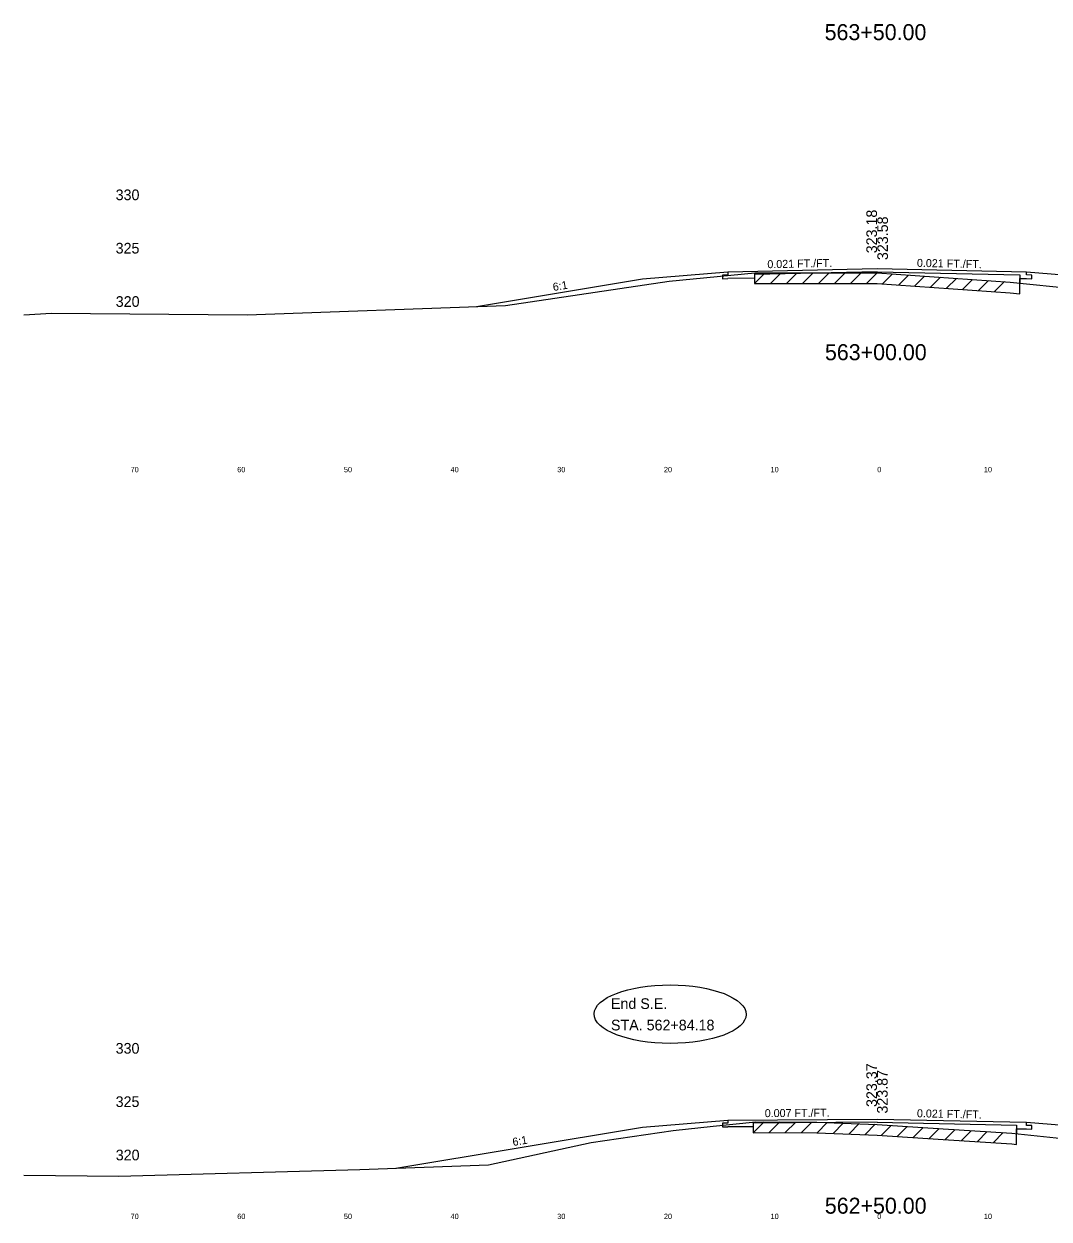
# Model space of a CAD drawing. Extents: x 1000 to 1162, y 999 to 8520.
# Drawn here: x 1000 to 1096.1, y 8174.5 to 8286.5 of the extents above; entities that cross this region are included whole.
import ezdxf

# ---------------------------------------------------------------- set-up
doc = ezdxf.new("R2010")
doc.units = 0
for name, color, linetype in [('Level 10', 7, 'Continuous'), ('Level 11', 7, 'Continuous'), ('Level 12', 7, 'Continuous'), ('Level 20', 7, 'Continuous'), ('Level 3', 7, 'Continuous'), ('Level 32', 7, 'Continuous'), ('Level 53', 7, 'Continuous'), ('Level 56', 7, 'Continuous'), ('Level 59', 7, 'Continuous'), ('Level 6', 7, 'Continuous'), ('Level 60', 7, 'Continuous'), ('Level 61', 7, 'Continuous'), ('Level 7', 7, 'Continuous')]:
    doc.layers.add(name, color=color, linetype=linetype)

msp = doc.modelspace()

# ---------------------------------------------------------------- linework, layer by layer
at = {"layer": 'Level 11'}
for p, q in [((1066, 8262.99), (1065.5, 8262.98)), ((1065.5, 8262.98), (1065.5, 8262.64)), ((1065.5, 8262.64), (1066, 8262.65)), ((1066, 8263.29), (1066, 8262.99)), ((1094, 8262.99), (1094, 8263.29)), ((1094.5, 8262.98), (1094, 8262.99)), ((1094, 8262.65), (1094.5, 8262.64)), ((1094.5, 8262.64), (1094.5, 8262.98)), ((1066, 8183.78), (1066, 8183.48)), ((1066, 8183.48), (1065.5, 8183.47)), ((1065.5, 8183.47), (1065.5, 8183.13)), ((1065.5, 8183.13), (1066, 8183.14)), ((1094, 8183.28), (1094, 8183.58)), ((1094.5, 8183.27), (1094, 8183.28)), ((1094, 8182.94), (1094.5, 8182.93)), ((1094.5, 8182.93), (1094.5, 8183.27))]:
    msp.add_line(p, q, dxfattribs=at)
at = {"layer": 'Level 12'}
for p, q in [((1068.5, 8262.7), (1066, 8262.65)), ((1068.5, 8263.2), (1068.5, 8262.7)), ((1093.38, 8262.23), (1093.38, 8262.66)), ((1093.38, 8262.66), (1094, 8262.65)), ((1068.36, 8183.15), (1066, 8183.14)), ((1068.36, 8183.58), (1068.36, 8183.15)), ((1093.06, 8182.5), (1093.06, 8182.96)), ((1093.06, 8182.96), (1094, 8182.94))]:
    msp.add_line(p, q, dxfattribs=at)
at = {"layer": 'Level 20'}
msp.add_ellipse((1060.59, 8193.7), major_axis=(7.13, -0.02), ratio=0.38434, dxfattribs=at)
at = {"layer": 'Level 53'}
for p, q in [((1080, 8263.28), (1068.5, 8263.04)), ((1080, 8263.28), (1093.38, 8263)), ((1093.38, 8263), (1093.38, 8262.23)), ((1080, 8183.57), (1068.36, 8183.49)), ((1080, 8183.57), (1093.06, 8183.3)), ((1093.06, 8183.3), (1093.06, 8182.5))]:
    msp.add_line(p, q, dxfattribs=at)
at = {"layer": 'Level 59'}
for p, q in [((1066, 8263.29), (1080, 8263.58)), ((1080, 8263.58), (1094, 8263.29)), ((1066, 8183.78), (1080, 8183.87)), ((1080, 8183.87), (1094, 8183.58))]:
    msp.add_line(p, q, dxfattribs=at)
at = {"layer": 'Level 6'}
for p, q in [((1058, 8262.62), (1066, 8263.29)), ((1094, 8263.29), (1102, 8262.62)), ((1058, 8183.11), (1066, 8183.78)), ((1094, 8183.58), (1102, 8182.91))]:
    msp.add_line(p, q, dxfattribs=at)
at = {"layer": 'Level 60'}
for p, q in [((1045.15, 8260.13), (1060.51, 8262.42)), ((1060.51, 8262.42), (1068.53, 8263.2)), ((1068.53, 8263.2), (1078.23, 8263.18)), ((1078.23, 8263.18), (1080.01, 8263.18)), ((1080.01, 8263.18), (1092.48, 8262.33)), ((1092.48, 8262.33), (1104.31, 8261.08)), ((1020.92, 8259.25), (1045.15, 8260.13)), ((1000, 8259.26), (1002.58, 8259.4)), ((1002.58, 8259.4), (1020.92, 8259.25)), ((1053.19, 8181.66), (1060.87, 8182.81)), ((1060.87, 8182.81), (1064.61, 8183.21)), ((1064.61, 8183.21), (1068.61, 8183.6)), ((1068.61, 8183.6), (1074.34, 8183.59)), ((1074.34, 8183.59), (1080, 8183.37)), ((1080, 8183.37), (1086.18, 8182.95)), ((1086.18, 8182.95), (1092.63, 8182.54)), ((1043.56, 8179.57), (1053.19, 8181.66)), ((1092.63, 8182.54), (1098.57, 8181.91)), ((1031.5, 8179.13), (1043.56, 8179.57)), ((1000, 8178.6), (1008.9, 8178.52)), ((1008.9, 8178.52), (1031.5, 8179.13))]:
    msp.add_line(p, q, dxfattribs=at)
at = {"layer": 'Level 61'}
for p, q in [((1069.5, 8263.2), (1068.5, 8262.2)), ((1068.5, 8263.2), (1068.5, 8262.2)), ((1068.5, 8262.2), (1068.53, 8262.2)), ((1068.53, 8262.2), (1078.23, 8262.18)), ((1070.99, 8263.2), (1070, 8262.2)), ((1072.49, 8263.19), (1071.5, 8262.2)), ((1073.99, 8263.19), (1073, 8262.19)), ((1075.49, 8263.19), (1074.5, 8262.19)), ((1076.99, 8263.19), (1076, 8262.19)), ((1078.49, 8263.18), (1077.5, 8262.18)), ((1078.23, 8262.18), (1080.01, 8262.18)), ((1079.99, 8263.18), (1079, 8262.18)), ((1080.01, 8262.18), (1092.48, 8261.33)), ((1081.43, 8263.08), (1080.5, 8262.15)), ((1082.93, 8262.98), (1082, 8262.04)), ((1084.43, 8262.88), (1083.5, 8261.94)), ((1085.93, 8262.78), (1085, 8261.84)), ((1087.43, 8262.67), (1086.5, 8261.74)), ((1088.93, 8262.57), (1088, 8261.64)), ((1090.43, 8262.47), (1089.5, 8261.53)), ((1091.93, 8262.37), (1091, 8261.43)), ((1093.38, 8261.23), (1093.38, 8262.23)), ((1092.48, 8261.33), (1093.38, 8261.23)), ((1069.39, 8183.6), (1068.36, 8182.58)), ((1068.36, 8183.58), (1068.36, 8182.58)), ((1070.86, 8183.6), (1069.86, 8182.6)), ((1072.36, 8183.59), (1071.36, 8182.6)), ((1073.86, 8183.59), (1072.86, 8182.59)), ((1075.32, 8183.55), (1074.36, 8182.59)), ((1076.82, 8183.49), (1075.86, 8182.53)), ((1078.32, 8183.44), (1077.36, 8182.47)), ((1079.82, 8183.38), (1078.86, 8182.41)), ((1081.3, 8183.28), (1080.36, 8182.34)), ((1082.8, 8183.18), (1081.86, 8182.24)), ((1084.3, 8183.08), (1083.36, 8182.14)), ((1085.8, 8182.97), (1084.86, 8182.04)), ((1087.3, 8182.88), (1086.36, 8181.94)), ((1088.8, 8182.78), (1087.86, 8181.84)), ((1090.3, 8182.69), (1089.36, 8181.75)), ((1068.36, 8182.58), (1068.61, 8182.6)), ((1068.61, 8182.6), (1074.34, 8182.59)), ((1074.34, 8182.59), (1080, 8182.37)), ((1080, 8182.37), (1086.18, 8181.95)), ((1086.18, 8181.95), (1092.63, 8181.54)), ((1091.8, 8182.6), (1090.86, 8181.65)), ((1092.63, 8181.54), (1093.06, 8181.5)), ((1093.06, 8181.5), (1093.06, 8182.5))]:
    msp.add_line(p, q, dxfattribs=at)
at = {"layer": 'Level 7'}
for p, q in [((1042.42, 8260.03), (1058, 8262.62)), ((1034.88, 8179.26), (1058, 8183.11))]:
    msp.add_line(p, q, dxfattribs=at)

# ---------------------------------------------------------------- texts
at = {"layer": 'Level 10'}
for s, p in [('323.18', (1079.98, 8265.02)), ('323.37', (1079.98, 8185))]:
    msp.add_text(s, height=1, rotation=90, dxfattribs=at).set_placement(p)
at = {"layer": 'Level 11'}
for s, p in [(' 330', (1008.23, 8270)), (' 325', (1008.23, 8265)), (' 320', (1008.24, 8260)), (' 330', (1008.23, 8190)), (' 325', (1008.23, 8185)), (' 320', (1008.24, 8180))]:
    msp.add_text(s, height=1, dxfattribs=at).set_placement(p)
at = {"layer": 'Level 20'}
for s, p in [('End S.E.', (1055.04, 8194.19)), ('STA. 562+84.18', (1055.04, 8192.18))]:
    msp.add_text(s, height=1, dxfattribs=at).set_placement(p)
at = {"layer": 'Level 3'}
for s, p in [('563+50.00', (1075.07, 8285)), ('563+00.00', (1075.1, 8255)), ('562+50.00', (1075.09, 8175))]:
    msp.add_text(s, height=1.5, dxfattribs=at).set_placement(p)
at = {"layer": 'Level 32'}
for s, rotation, p in [('0.021 FT./FT.', 1.1916, (1069.71, 8263.62)), ('0.021 FT./FT.', 358.8084, (1083.72, 8263.75)), ('6:1', 9.4623, (1049.65, 8261.48)), ('0.007 FT./FT.', 0.3773, (1069.46, 8184.05)), ('0.021 FT./FT.', 358.8084, (1083.72, 8184.04)), ('6:1', 9.4623, (1045.87, 8181.34))]:
    msp.add_text(s, height=0.75, rotation=rotation, dxfattribs=at).set_placement(p)
at = {"layer": 'Level 56'}
for s, p in [('70', (1010, 8244.5)), ('60', (1020, 8244.5)), ('50', (1030, 8244.5)), ('40', (1040, 8244.5)), ('30', (1050, 8244.5)), ('20', (1060, 8244.5)), ('10', (1070, 8244.5)), ('0', (1080, 8244.5)), ('10', (1090, 8244.5)), ('70', (1010, 8174.5)), ('60', (1020, 8174.5)), ('50', (1030, 8174.5)), ('40', (1040, 8174.5)), ('30', (1050, 8174.5)), ('20', (1060, 8174.5)), ('10', (1070, 8174.5)), ('0', (1080, 8174.5)), ('10', (1090, 8174.5))]:
    msp.add_text(s, height=0.5, dxfattribs=at).set_placement(p)
at = {"layer": 'Level 59'}
for s, p in [(' 323.58', (1081.01, 8264.01)), (' 323.87', (1080.98, 8184.01))]:
    msp.add_text(s, height=1, rotation=90, dxfattribs=at).set_placement(p)

doc.saveas('drawing.dxf')
